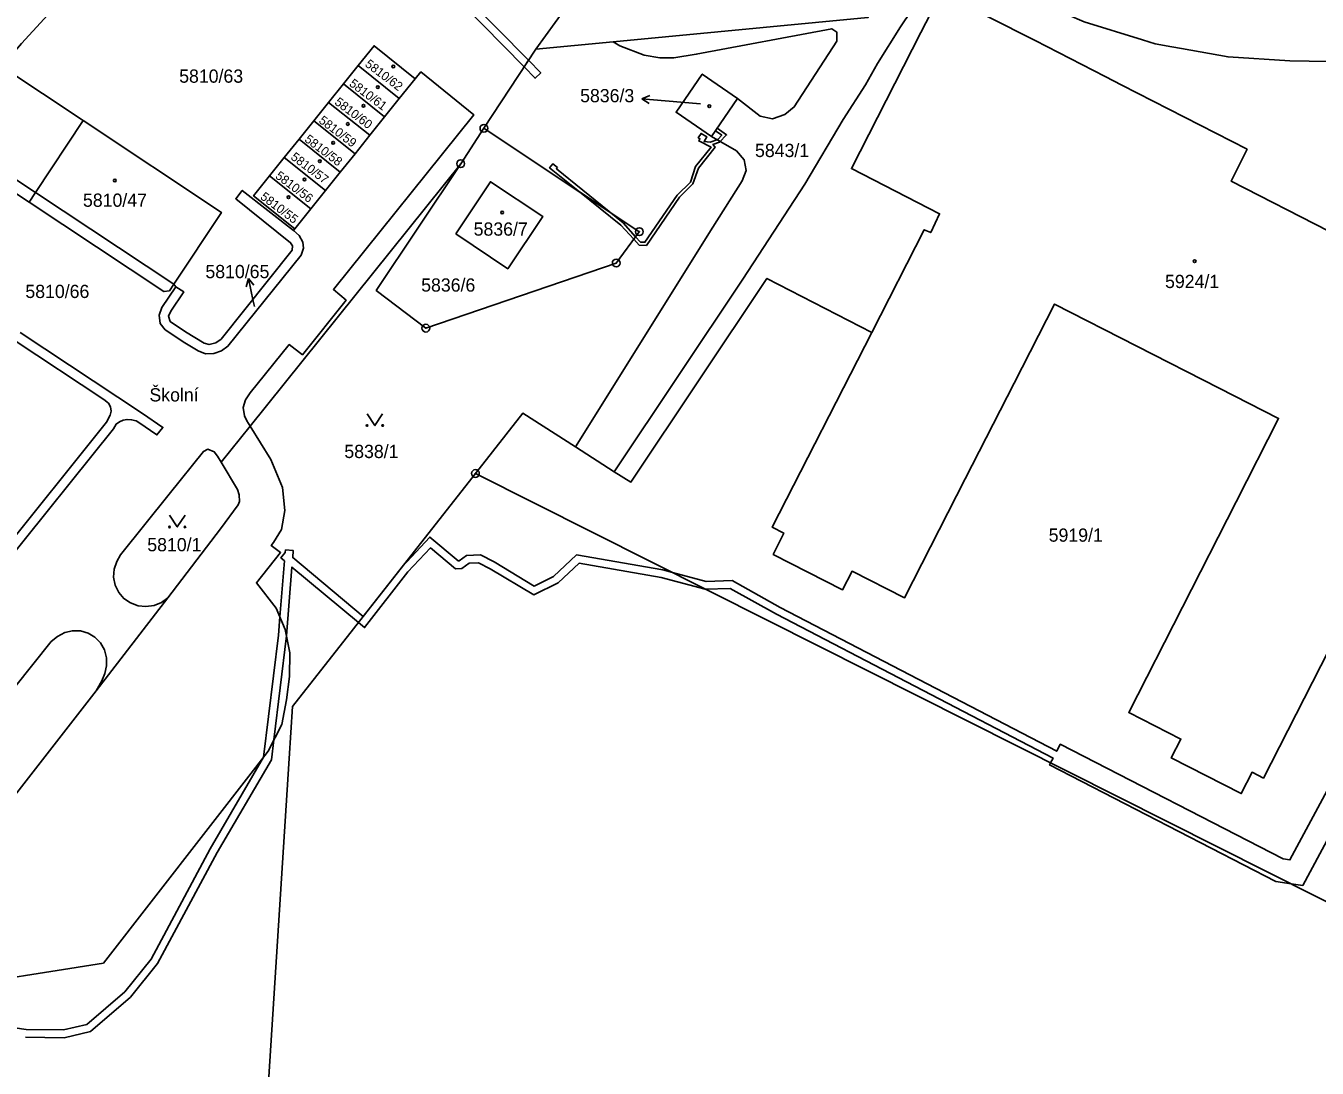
# Model space of a CAD drawing. Extents: x -644096 to -634268, y -1141430 to -1133463.
# Drawn here: x -639985.4 to -639819.5, y -1139002.2 to -1138868.3 of the extents above; entities that cross this region are included whole.
import ezdxf

# ---------------------------------------------------------------- set-up
doc = ezdxf.new("R2010")
doc.units = 0
for name, color, linetype in [('_CIVIL_CONSTRUCTION', 7, 'Continuous'), ('B_Hranice _3D', 7, 'Continuous'), ('M_Svah_Nasyp', 7, 'Continuous'), ('M_Svah_Zarez', 7, 'Continuous'), ('svrsek_osa_sjezdy', 7, 'Continuous'), ('svrsek_osa_VRT', 7, 'Continuous'), ('svrsek_popisy_VRT', 7, 'Continuous'), ('terminal_VRT', 7, 'Continuous')]:
    doc.layers.add(name, color=color, linetype=linetype)

msp = doc.modelspace()

# ---------------------------------------------------------------- linework, layer by layer
at = {"layer": '_CIVIL_CONSTRUCTION'}
for centre, radius in [((-639926.52, -1138881.46), 0.5), ((-639926.52, -1138881.46), 0.0303), ((-639929.5, -1138886.01), 0.5), ((-639929.5, -1138886.01), 0.0303), ((-639906.56, -1138894.75), 0.5), ((-639906.56, -1138894.75), 0.0303), ((-639909.52, -1138898.78), 0.5), ((-639909.52, -1138898.78), 0.0303), ((-639933.98, -1138907.14), 0.5), ((-639933.98, -1138907.14), 0.0303), ((-639927.61, -1138925.81), 0.5), ((-639927.61, -1138925.81), 0.0303)]:
    msp.add_circle(centre, radius, dxfattribs=at)
at = {"layer": 'B_Hranice _3D'}
for points in [[(-639994.46, -1138862.93), (-640026, -1138878.99), (-640034.4, -1138888.9), (-640052.42, -1138911.61), (-640053.1, -1138912.92), (-640052.21, -1138913.37), (-640051.58, -1138912.15), (-640033.62, -1138889.54), (-640025.36, -1138879.79), (-639994.22, -1138863.93), (-639980.82, -1138863.86), (-639964.74, -1138864.4), (-639956.01, -1138865.41), (-639947.66, -1138865.33), (-639931.53, -1138864.73), (-639929.32, -1138865.46), (-639921.36, -1138873.58), (-639920.79, -1138872.72), (-639928.78, -1138864.58), (-639931.39, -1138863.73), (-639947.68, -1138864.33), (-639955.95, -1138864.41), (-639964.66, -1138863.4), (-639980.8, -1138862.86)], [(-639921.36, -1138873.58), (-639919.94, -1138875.03), (-639919.22, -1138874.33), (-639920.79, -1138872.72)], [(-639906.58, -1138896.5), (-639905.64, -1138896.51), (-639901.4, -1138890.32), (-639899.66, -1138888.59), (-639898.97, -1138886.59), (-639896.82, -1138883.87), (-639897.11, -1138883.55), (-639896.26, -1138883.23), (-639895.34, -1138882.32), (-639896.54, -1138881.44), (-639896.77, -1138881.77), (-639895.96, -1138882.36), (-639896.48, -1138882.89), (-639897.44, -1138883.24), (-639898.24, -1138883.15), (-639897.9, -1138882.56), (-639898.62, -1138882.13), (-639898.98, -1138882.68), (-639898.78, -1138882.81), (-639898.92, -1138883.08), (-639897.34, -1138883.89), (-639899.33, -1138886.39), (-639900, -1138888.37), (-639901.7, -1138890.06), (-639905.84, -1138896.11), (-639906.4, -1138896.1), (-639907.04, -1138895.4), (-639907.28, -1138895.73)], [(-639917.07, -1138886.5), (-639917.67, -1138886.05), (-639918.08, -1138886.54), (-639914.25, -1138889.63), (-639910.43, -1138892.17), (-639917.2, -1138886.67)], [(-639910.43, -1138892.17), (-639914.25, -1138889.63), (-639908.93, -1138893.92), (-639907.28, -1138895.73), (-639907.04, -1138895.4), (-639908.65, -1138893.62)]]:
    msp.add_lwpolyline(points, close=True, dxfattribs=at)
for points in [[(-639812.53, -1138956.04), (-639822.97, -1138975.47), (-639823.83, -1138975.33), (-639852.47, -1138960.6), (-639852.93, -1138961.49), (-639888.44, -1138943.02), (-639894.64, -1138939.57), (-639897.97, -1138939.69), (-639902.31, -1138938.54), (-639903.54, -1138938.21), (-639914.61, -1138936.27), (-639917.56, -1138939.03), (-639920.08, -1138940.27), (-639925.22, -1138937.17), (-639926.98, -1138936.28), (-639928.75, -1138936.35), (-639929.7, -1138937.05), (-639929.83, -1138937.05), (-639933.47, -1138933.99), (-639937.03, -1138937.8), (-639942.03, -1138944.17), (-639951.09, -1138936.62), (-639951.01, -1138935.72), (-639952.01, -1138935.64), (-639952.04, -1138935.98), (-639952.6, -1138936.65), (-639952.13, -1138937.04), (-639952.73, -1138944.22), (-639952.93, -1138946.59), (-639954.82, -1138962.24), (-639961.69, -1138974.04), (-639969.28, -1138988.23), (-639972.66, -1138992.39), (-639977.54, -1138996.6), (-639980.55, -1138997.3), (-639985.32, -1138997.25), (-639992.07, -1138996.28)], [(-639985.4, -1138998.25), (-639980.45, -1138998.3), (-639977.08, -1138997.52), (-639971.94, -1138993.09), (-639968.44, -1138988.79), (-639960.81, -1138974.52), (-639953.81, -1138962.6), (-639953.5, -1138960.02), (-639951.89, -1138946.68), (-639951.19, -1138937.83), (-639942.65, -1138944.96), (-639941.85, -1138945.62), (-639936.29, -1138938.45), (-639933.39, -1138935.37), (-639930.17, -1138938.07), (-639929.36, -1138938.03), (-639928.41, -1138937.33), (-639927.2, -1138937.28), (-639925.7, -1138938.05), (-639920.12, -1138941.41), (-639916.98, -1138939.87), (-639914.29, -1138937.35), (-639903.76, -1138939.19), (-639898.08, -1138940.67), (-639894.88, -1138940.57), (-639888.92, -1138943.9), (-639853.39, -1138962.37), (-639853.71, -1138962.99), (-639853.85, -1138963.26), (-639824.77, -1138978.23), (-639822.82, -1138978.52), (-639821.33, -1138978.75), (-639810.44, -1138958.49)]]:
    msp.add_lwpolyline(points, dxfattribs=at)
at = {"layer": 'M_Svah_Nasyp'}
for q in [(-640001.89, -1138877.94), (-639966.37, -1138901.51)]:
    msp.add_line((-639984.13, -1138889.73), q, dxfattribs=at)
at = {"layer": 'M_Svah_Zarez'}
for centre in [(-639938.16, -1138873.54), (-639940.15, -1138876.17), (-639942, -1138878.57), (-639897.56, -1138878.62), (-639944, -1138880.91), (-639945.9, -1138883.32), (-639947.6, -1138885.69), (-639973.94, -1138888.18), (-639949.58, -1138888.06), (-639951.62, -1138890.32), (-639924.18, -1138892.28), (-639835.21, -1138898.54)]:
    msp.add_circle(centre, 0.175, dxfattribs=at)
at = {"layer": 'svrsek_osa_sjezdy'}
for points in [[(-639941.53, -1138918.15), (-639940.53, -1138919.65), (-639939.53, -1138918.15)], [(-639966.92, -1138931.18), (-639965.92, -1138932.68), (-639964.92, -1138931.18)]]:
    msp.add_lwpolyline(points, dxfattribs=at)
for centre in [(-639941.53, -1138919.65), (-639939.53, -1138919.65), (-639966.92, -1138932.68), (-639964.92, -1138932.68)]:
    msp.add_circle(centre, 0.1, dxfattribs=at)
at = {"layer": 'svrsek_popisy_VRT'}
for p, q in [((-639906.23, -1138877.68), (-639905.19, -1138877.27)), ((-639903.24, -1138877.94), (-639906.23, -1138877.68)), ((-639906.23, -1138877.68), (-639905.28, -1138878.27)), ((-639898.68, -1138878.31), (-639903.24, -1138877.94)), ((-639956.78, -1138900.75), (-639957.07, -1138901.83)), ((-639956.16, -1138903.68), (-639956.78, -1138900.75)), ((-639956.78, -1138900.75), (-639956.09, -1138901.62)), ((-639956.01, -1138904.37), (-639956.16, -1138903.68))]:
    msp.add_line(p, q, dxfattribs=at)
at = {"layer": 'terminal_VRT'}
for p, q in [((-639916.12, -1138866.17), (-639919.86, -1138871.3)), ((-639919.86, -1138871.3), (-639926.52, -1138881.46)), ((-639919.86, -1138871.3), (-639909.93, -1138870.36)), ((-639977.99, -1138880.48), (-639988.46, -1138873.52)), ((-639942.67, -1138873.4), (-639944.57, -1138875.76)), ((-639937.4, -1138877.64), (-639942.67, -1138873.4)), ((-639937.4, -1138877.64), (-639935.35, -1138875.09)), ((-639944.57, -1138875.76), (-639946.47, -1138878.13)), ((-639939.29, -1138880), (-639944.57, -1138875.76)), ((-639946.47, -1138878.13), (-639948.37, -1138880.5)), ((-639941.19, -1138882.36), (-639946.47, -1138878.13)), ((-639939.29, -1138880), (-639937.4, -1138877.64)), ((-639897.27, -1138882.51), (-639893.92, -1138877.62)), ((-639941.19, -1138882.36), (-639939.29, -1138880)), ((-639948.37, -1138880.5), (-639950.27, -1138882.86)), ((-639943.08, -1138884.73), (-639948.37, -1138880.5)), ((-639926.52, -1138881.46), (-639929.5, -1138886.01)), ((-639950.27, -1138882.86), (-639952.17, -1138885.23)), ((-639944.98, -1138887.1), (-639950.27, -1138882.86)), ((-639943.08, -1138884.73), (-639941.19, -1138882.36)), ((-639944.98, -1138887.1), (-639943.08, -1138884.73)), ((-639929.5, -1138886.01), (-639956.54, -1138919.72)), ((-639952.17, -1138885.23), (-639954.07, -1138887.59)), ((-639946.88, -1138889.46), (-639952.17, -1138885.23)), ((-639948.77, -1138891.82), (-639954.07, -1138887.59)), ((-639946.88, -1138889.46), (-639944.98, -1138887.1)), ((-639948.77, -1138891.82), (-639946.88, -1138889.46)), ((-639950.82, -1138894.37), (-639948.77, -1138891.82)), ((-639950.99, -1138894.6), (-639950.82, -1138894.37)), ((-639966.37, -1138901.51), (-639966.11, -1138901.82)), ((-639956.54, -1138919.72), (-639960.28, -1138924.38)), ((-639914.75, -1138922.38), (-639909.79, -1138925.59)), ((-639967.12, -1138941.78), (-639976.35, -1138953.74))]:
    msp.add_line(p, q, dxfattribs=at)
for points in [[(-639909.93, -1138870.36), (-639877.19, -1138867.25), (-639861.82, -1138843.36), (-639859.77, -1138840.01), (-639861.22, -1138840.46)], [(-639988.46, -1138873.52), (-639985.91, -1138870.56), (-639974.31, -1138857.89)], [(-639818.02, -1138872.89), (-639823, -1138872.81), (-639830.91, -1138872.29), (-639836.88, -1138871.23), (-639838.15, -1138871), (-639840.28, -1138870.62), (-639841.92, -1138870.11), (-639849.42, -1138867.77), (-639851.58, -1138866.83), (-639858.63, -1138863.76), (-639862, -1138861.59), (-639864.55, -1138860.66), (-639866.98, -1138860.61), (-639868.78, -1138862.1)], [(-639909.79, -1138925.59), (-639893.24, -1138900.85), (-639885.27, -1138888.65), (-639880.36, -1138880.32), (-639877.48, -1138875.88), (-639875.97, -1138873.16), (-639873, -1138868.42), (-639868.78, -1138862.1)], [(-639791.48, -1138913.88), (-639798.6, -1138910.23), (-639810.5, -1138904.13), (-639808.24, -1138899.66), (-639817.99, -1138894.67), (-639830.53, -1138888.24), (-639828.47, -1138884.15), (-639844.57, -1138875.91), (-639846.71, -1138874.81), (-639855.72, -1138870.2), (-639867.76, -1138864.04), (-639870.37, -1138869.15), (-639879.31, -1138886.65), (-639867.97, -1138892.45), (-639869.12, -1138894.87), (-639869.95, -1138894.51), (-639876.7, -1138907.72)], [(-639909.93, -1138870.36), (-639909.07, -1138870.86), (-639905.92, -1138872.05), (-639903.91, -1138872.41), (-639902.13, -1138872.4), (-639899.25, -1138871.95), (-639881.84, -1138868.67), (-639881.18, -1138869.11), (-639881.18, -1138870.25), (-639886.66, -1138878.72), (-639887.87, -1138879.71), (-639889.44, -1138880.27), (-639891.04, -1138879.89), (-639893.92, -1138877.62)], [(-639935.35, -1138875.09), (-639940.62, -1138870.85), (-639942.67, -1138873.4)], [(-639935.35, -1138875.09), (-639934.62, -1138874.23), (-639927.82, -1138879.73), (-639945.85, -1138902.16), (-639944.23, -1138903.56), (-639949.83, -1138910.55), (-639951.52, -1138909.25), (-639956.54, -1138915.47), (-639957.13, -1138916.34), (-639957.45, -1138917.34), (-639957.29, -1138918.41), (-639956.99, -1138919.03), (-639956.54, -1138919.72)], [(-639893.92, -1138877.62), (-639898.48, -1138874.49), (-639901.84, -1138879.4), (-639897.27, -1138882.51)], [(-640002.45, -1138878.79), (-640002.26, -1138879.5), (-639996.75, -1138883.15), (-639984.95, -1138890.97)], [(-639977.99, -1138880.48), (-639984.13, -1138889.73), (-639984.95, -1138890.97)], [(-639966.37, -1138901.51), (-639960.25, -1138892.27), (-639977.99, -1138880.48)], [(-639926.52, -1138881.46), (-639906.56, -1138894.75), (-639909.52, -1138898.78), (-639933.98, -1138907.14), (-639940.35, -1138902.29), (-639929.5, -1138886.01)], [(-639897.27, -1138882.51), (-639894.09, -1138884.34), (-639893.08, -1138885.5), (-639892.83, -1138886.9), (-639893.34, -1138888.23), (-639897.1, -1138894.15), (-639914.75, -1138922.38)], [(-639954.07, -1138887.59), (-639956.12, -1138890.14), (-639950.82, -1138894.37)], [(-639930.14, -1138895.04), (-639925.68, -1138888.33), (-639918.96, -1138892.78), (-639923.46, -1138899.5), (-639930.14, -1138895.04)], [(-639966.11, -1138901.82), (-639965.08, -1138902.49), (-639966.74, -1138904.97), (-639967.03, -1138905.62), (-639966.81, -1138906.27), (-639964.87, -1138907.6), (-639962.47, -1138909.07), (-639961.8, -1138909.23), (-639960.98, -1138909.03), (-639960.26, -1138908.54), (-639951.14, -1138897.13), (-639951.13, -1138896.56), (-639951.35, -1138896.16), (-639958.4, -1138890.52), (-639957.57, -1138889.44), (-639950.99, -1138894.6)], [(-640000.73, -1138952.03), (-639998.74, -1138955.18), (-639998.46, -1138955.38), (-639998.1, -1138955.42), (-639997.74, -1138955.29), (-639987.93, -1138943.07), (-639987.76, -1138942.79), (-639987.58, -1138942.13), (-639987.63, -1138941.44), (-639987.94, -1138940.64), (-640006.96, -1138906.63), (-640006.02, -1138906.13), (-639988.95, -1138936.6), (-639975.02, -1138919.22), (-639974.52, -1138918.34), (-639974.42, -1138917.8), (-639974.48, -1138917.26), (-639974.76, -1138916.78), (-639975.37, -1138916.31), (-639986.85, -1138908.69), (-640006.76, -1138895.58), (-640011.63, -1138892.38), (-640010.87, -1138891.35)], [(-639984.95, -1138890.97), (-639967.63, -1138902.45), (-639966.93, -1138902.33), (-639966.37, -1138901.51)], [(-639966.11, -1138901.82), (-639967.9, -1138904.47), (-639968.25, -1138905.49), (-639968.1, -1138906.53), (-639967.46, -1138907.37), (-639964.96, -1138909.02), (-639963.24, -1138910.04), (-639962.27, -1138910.45), (-639961.22, -1138910.4), (-639960.24, -1138910.06), (-639959.41, -1138909.46), (-639950.01, -1138897.78), (-639949.72, -1138896.85), (-639949.79, -1138896.09), (-639950.26, -1138895.22), (-639950.99, -1138894.6)], [(-639909.79, -1138925.59), (-639907.63, -1138926.92), (-639890.16, -1138900.75), (-639876.7, -1138907.72)], [(-639876.7, -1138907.72), (-639889.47, -1138932.72), (-639887.99, -1138933.47), (-639889.35, -1138936.22), (-639880.44, -1138940.76), (-639879.23, -1138938.38), (-639872.49, -1138941.81), (-639864.68, -1138926.52), (-639858.4, -1138914.21), (-639853.21, -1138904.06), (-639832.07, -1138914.84), (-639824.43, -1138918.74), (-639829.88, -1138929.45), (-639843.67, -1138956.54), (-639836.98, -1138959.94), (-639838.22, -1138962.36), (-639829.23, -1138966.94), (-639827.84, -1138964.19), (-639826.37, -1138964.95), (-639825.4, -1138963.05), (-639817.92, -1138948.43)], [(-639988.21, -1138937.65), (-639974.12, -1138920.06), (-639973.76, -1138919.46), (-639973.34, -1138919.18), (-639972.87, -1138918.98), (-639972.36, -1138918.87), (-639971.79, -1138918.91), (-639971.21, -1138919.07), (-639970.87, -1138919.28), (-639968.53, -1138920.86), (-639967.77, -1138919.89), (-639970.39, -1138918.12), (-639986.12, -1138907.68)], [(-640076.48, -1138910.79), (-640076.61, -1138911.08), (-640076.87, -1138913.08), (-640070.67, -1138925.62), (-640065, -1138936.21), (-640057.32, -1138948.02), (-640045.15, -1138962.52), (-640032.62, -1138975.4), (-640022.79, -1138984.72), (-640017.42, -1138988.79), (-640013.09, -1138990.75), (-640011.17, -1138991.3), (-640009.52, -1138991.21), (-640007.79, -1138990.55), (-640005.55, -1138988.54), (-640004.4, -1138989.51), (-640001.23, -1138985.59), (-639994.38, -1138976.85), (-639976.35, -1138953.74)], [(-639927.61, -1138925.81), (-639921.51, -1138918.05), (-639914.75, -1138922.38)], [(-640001.15, -1139004.37), (-640001.73, -1139001.41), (-640001.03, -1138998.43), (-639996.53, -1138992.08), (-639975.41, -1138988.71), (-639955.83, -1138963.55), (-639954.25, -1138961.49), (-639952.49, -1138958.05), (-639951.87, -1138954.88), (-639951.51, -1138951.9), (-639951.47, -1138948.85), (-639952.05, -1138945.86), (-639953.19, -1138943.12), (-639955.75, -1138939.87), (-639952.65, -1138935.98), (-639953.86, -1138935.06), (-639953.57, -1138934.69), (-639952.51, -1138932.99), (-639952.11, -1138930.55), (-639952.39, -1138927.6), (-639953.9, -1138924), (-639956.54, -1138919.72)], [(-639960.28, -1138924.38), (-639960.75, -1138923.6), (-639961.16, -1138923.03), (-639961.99, -1138922.7), (-639962.56, -1138922.98), (-639966.96, -1138928.45), (-639973.19, -1138936.26), (-639973.7, -1138937.14), (-639974.02, -1138938.12), (-639974.09, -1138939.15), (-639973.88, -1138940.18), (-639973.44, -1138941.11), (-639972.8, -1138941.89), (-639971.91, -1138942.44), (-639970.96, -1138942.81), (-639969.94, -1138942.89), (-639968.9, -1138942.76), (-639967.96, -1138942.38), (-639967.12, -1138941.78)], [(-639960.28, -1138924.38), (-639958.18, -1138927.88), (-639957.96, -1138928.55), (-639957.94, -1138929.4), (-639958.09, -1138929.83), (-639960.36, -1138932.92), (-639967.12, -1138941.78)], [(-639955.92, -1139030.96), (-639954.88, -1139014.72), (-639951.54, -1138962.43), (-639951.11, -1138955.73), (-639927.61, -1138925.81)], [(-639927.61, -1138925.81), (-639890.04, -1138944.71), (-639813.05, -1138983.44), (-639780.69, -1138999.71)], [(-639976.35, -1138953.74), (-639975.59, -1138952.45), (-639975.21, -1138951.51), (-639974.99, -1138950.52), (-639975.01, -1138949.48), (-639975.27, -1138948.49), (-639975.76, -1138947.58), (-639976.49, -1138946.84), (-639977.36, -1138946.31), (-639978.34, -1138946.01), (-639979.38, -1138946.02), (-639980.38, -1138946.26), (-639981.31, -1138946.74), (-639982.1, -1138947.39), (-639994.12, -1138962.37), (-639992.51, -1138963.68), (-639999.58, -1138972.45), (-640004.73, -1138976.82), (-640006.1, -1138975.24), (-640011.44, -1138977.17)]]:
    msp.add_lwpolyline(points, dxfattribs=at)

# ---------------------------------------------------------------- texts
at = {"layer": 'svrsek_osa_VRT'}
for s, p in [('5810/62', (-639941.89, -1138873.42)), ('5810/61', (-639943.92, -1138875.92)), ('5810/60', (-639945.8, -1138878.3)), ('5810/59', (-639947.83, -1138880.66)), ('5810/58', (-639949.66, -1138883.08)), ('5810/57', (-639951.43, -1138885.36)), ('5810/56', (-639953.41, -1138887.78)), ('5810/55', (-639955.34, -1138890.47))]:
    msp.add_text(s, height=1.14, rotation=323, dxfattribs=at).set_placement(p)
for s, p in [('5810/63', (-639965.67, -1138875.61)), ('5836/3', (-639914.16, -1138878.12)), ('5843/1', (-639891.69, -1138885.16)), ('5810/47', (-639978.03, -1138891.55)), ('5836/7', (-639927.84, -1138895.26)), ('5810/65', (-639962.3, -1138900.72)), ('5810/66', (-639985.43, -1138903.27)), ('5836/6', (-639934.58, -1138902.45)), ('5924/1', (-639839.01, -1138901.99)), ('5838/1', (-639944.45, -1138923.83)), ('5919/1', (-639853.96, -1138934.58)), ('5810/1', (-639969.77, -1138935.81))]:
    msp.add_text(s, height=1.7, dxfattribs=at).set_placement(p)
at = {"layer": 'svrsek_popisy_VRT'}
msp.add_text('Školní', height=1.7, dxfattribs=at).set_placement((-639969.49, -1138916.56))

doc.saveas('drawing.dxf')
